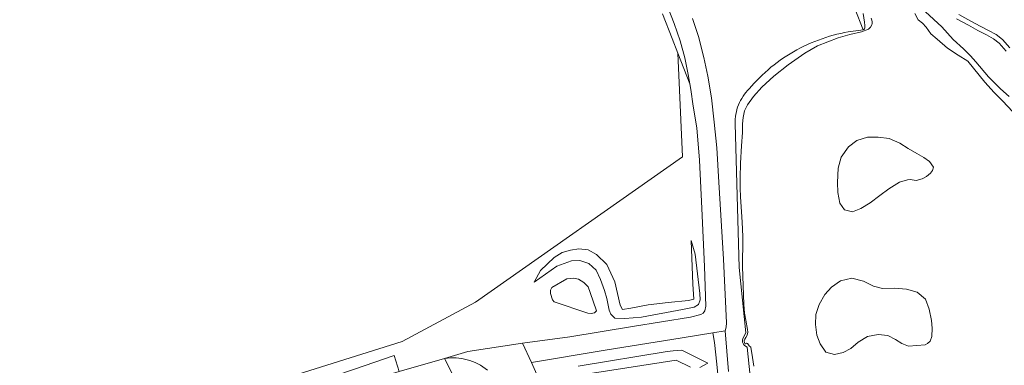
# Model space of a CAD drawing. Header units: metres. Extents: x 197700 to 204338, y 317132 to 325229.
# Tile 545 of 656: x 201673 to 201897, y 320706 to 320785. Entities that reach past the tile are written whole.
import ezdxf

# ---------------------------------------------------------------- set-up
doc = ezdxf.new("R2010")
doc.units = ezdxf.units.M
for name, color, linetype, lineweight in [('B-WE-GR-BOS_LOOF-GV', 40, 'Continuous', 13), ('B-WE-GR-BOUWLAND-GV', 80, 'Continuous', 13), ('B-WE-GR-GRAS-GV', 60, 'Continuous', 13), ('B-WE-OG-TERREIN_CULTUURSCHEIDING-GV', 7, 'Continuous', 18), ('B-WE-OG-WATER-GV', 130, 'Continuous', 18), ('B-WE-OG-WATER_SLOOT-GV', 120, 'Continuous', 18), ('B-WE-VH-ONVERHARD-GV', 252, 'Continuous', 18), ('B-WE-VH-VERHARDING_ASFALT-GV', 252, 'Continuous', 18), ('B-WE-VH-VERHARDING_GESLOTEN-GV', 252, 'Continuous', 18), ('B-WE-VH-VERHARDING_STRAATBAKSTEEN-GV', 252, 'Continuous', 18)]:
    doc.layers.add(name, color=color, linetype=linetype, lineweight=lineweight)

msp = doc.modelspace()

# ---------------------------------------------------------------- linework, layer by layer
at = {"layer": 'B-WE-GR-BOS_LOOF-GV'}
for points in [[(201863.027, 320787.22), (201864.92, 320782.385), (201865.127, 320782.415), (201865.267, 320782.603), (201865.302, 320782.749), (201865.309, 320783.37), (201865.255, 320784.078), (201864.921, 320786.091)], [(201879.117, 320786.47), (201882.835, 320783.03), (201885.473, 320780.196), (201887.755, 320778.026), (201889.382, 320776.418), (201890.624, 320775.099), (201893.502, 320771.668), (201896.205, 320768.95), (201898.155, 320767.197)], [(201897.528, 320777.525), (201895.886, 320779.337), (201894.616, 320780.35), (201892.994, 320781.209), (201891.034, 320782.191), (201888.909, 320783.389), (201886.184, 320784.889)]]:
    msp.add_lwpolyline(points, dxfattribs=at)
msp.add_lwpolyline([(201807.169, 320718.513), (201807.529, 320717.598), (201808.406, 320716.693), (201810.706, 320716.629), (201814.476, 320716.956), (201823.867, 320718.711), (201826.505, 320719.214), (201827.464, 320719.848), (201827.821, 320720.886), (201827.768, 320722.334), (201826.722, 320731.278), (201825.832, 320734.386), (201826.197, 320724.428), (201826.447, 320721.006), (201825.184, 320720.747), (201820.585, 320720.266), (201815.994, 320719.753), (201812.098, 320719.011), (201810.191, 320718.723), (201809.646, 320719.706), (201808.415, 320724.982), (201806.599, 320728.909), (201804.292, 320731.238), (201802.364, 320732.307), (201800.265, 320732.504), (201798.328, 320732.209), (201796.465, 320731.672), (201794.629, 320730.52), (201791.513, 320727.592), (201790.057, 320724.942), (201795.262, 320728.561), (201798.532, 320729.806), (201800.439, 320729.815), (201802.532, 320729.161), (201804.152, 320727.618), (201805.192, 320725.553), (201806.108, 320723.034), (201806.586, 320721.169)], close=True, dxfattribs=at)
at = {"layer": 'B-WE-GR-BOUWLAND-GV'}
msp.add_lwpolyline([(201669.302, 320672.648), (201690.867, 320682.631), (201725.701, 320700.659), (201760.041, 320711.367), (201776.738, 320720.355), (201823.845, 320753.474), (201822.791, 320777.037), (201821.479, 320780.4), (201819.244, 320786.008)], dxfattribs=at)
at = {"layer": 'B-WE-GR-GRAS-GV'}
for points in [[(201880.7, 320750.318), (201880.932, 320751.127), (201880.07, 320752.383), (201878.762, 320753.301), (201877.143, 320754.235), (201875.227, 320755.318), (201873.313, 320756.573), (201870.875, 320757.633), (201868.402, 320757.956), (201865.908, 320757.889), (201863.482, 320757.161), (201861.583, 320755.696), (201859.95, 320753.385), (201859.284, 320750.834), (201859.117, 320747.637), (201859.199, 320745.316), (201859.636, 320742.867), (201860.723, 320741.406), (201862.507, 320740.908), (201864.394, 320741.718), (201866.564, 320742.993), (201868.768, 320744.647), (201870.83, 320746.177), (201873.211, 320747.672), (201875.014, 320748.205), (201875.684, 320748.253), (201877.024, 320748.093), (201878.345, 320748.408), (201879.366, 320748.984), (201880.269, 320749.702)], [(201879.09, 320710.607), (201879.576, 320710.914), (201880.174, 320711.457), (201880.61, 320712.517), (201880.622, 320714.404), (201880.497, 320716.194), (201879.996, 320718.767), (201879.175, 320721.018), (201877.275, 320722.644), (201874.849, 320723.34), (201872.154, 320723.557), (201869.362, 320723.5), (201867.28, 320723.988), (201865.039, 320725.12), (201862.354, 320725.847), (201859.811, 320725.248), (201857.732, 320723.804), (201856.199, 320722.099), (201854.935, 320719.84), (201854.207, 320717.572), (201854.096, 320715.284), (201854.441, 320712.819), (201855.153, 320710.875), (201856.485, 320709.005), (201858.43, 320708.433), (201860.374, 320708.933), (201862.112, 320709.844), (201863.834, 320711.27), (201865.919, 320712.51), (201868.353, 320712.993), (201870.564, 320712.793), (201872.296, 320711.849), (201873.762, 320710.95), (201875.252, 320710.337)]]:
    msp.add_lwpolyline(points, close=True, dxfattribs=at)
at = {"layer": 'B-WE-OG-TERREIN_CULTUURSCHEIDING-GV'}
for points in [[(201819.244, 320786.008), (201821.479, 320780.4), (201822.791, 320777.037), (201825.502, 320770.088), (201825.142, 320772.196), (201824.33, 320775.97), (201823.276, 320779.882), (201821.898, 320783.79), (201820.403, 320787.641)], [(201840.139, 320694.696), (201838.577, 320710.08), (201837.937, 320710.518), (201837.701, 320710.827), (201837.483, 320711.271), (201837.475, 320711.714), (201837.577, 320712.052), (201838.239, 320713.409), (201836.73, 320728.268), (201835.836, 320760.975), (201835.83, 320761.511), (201835.852, 320762.052), (201835.901, 320762.595), (201835.98, 320763.139), (201836.087, 320763.68), (201836.223, 320764.218), (201836.387, 320764.749), (201836.579, 320765.272), (201836.799, 320765.784), (201837.045, 320766.283), (201837.316, 320766.766), (201837.61, 320767.234), (201837.927, 320767.682), (201838.264, 320768.111), (201838.62, 320768.519), (201838.993, 320768.904), (201840.139, 320770.207), (201840.738, 320770.842), (201841.353, 320771.466), (201841.984, 320772.077), (201842.632, 320772.675), (201843.295, 320773.26), (201843.973, 320773.83), (201844.666, 320774.385), (201845.373, 320774.925), (201846.093, 320775.45), (201846.827, 320775.957), (201847.574, 320776.448), (201848.332, 320776.922), (201849.102, 320777.378), (201849.882, 320777.816), (201850.673, 320778.235), (201851.473, 320778.635), (201852.282, 320779.016), (201853.099, 320779.378), (201853.923, 320779.72), (201854.754, 320780.042), (201855.591, 320780.344), (201856.433, 320780.626), (201857.28, 320780.887), (201858.13, 320781.128), (201858.984, 320781.349), (201859.839, 320781.549), (201860.697, 320781.728), (201861.555, 320781.887), (201863.271, 320782.145), (201864.92, 320782.385), (201863.027, 320787.22)], [(201826.117, 320784.98), (201827.457, 320780.819), (201828.684, 320776.059), (201829.57, 320771.811), (201830.412, 320766.885), (201831.037, 320761.304), (201831.617, 320755.484), (201832.115, 320747.674), (201833.129, 320730.142), (201833.838, 320715.652), (201833.791, 320714.631), (201833.538, 320713.868), (201834.311, 320704.544)], [(201886.763, 320785.826), (201889.444, 320784.35), (201891.551, 320783.162), (201893.497, 320782.186), (201895.221, 320781.275), (201896.641, 320780.142), (201898.361, 320778.244)], [(201749.148, 320705.121), (201758.215, 320708.186), (201759.318, 320704.541), (201769.687, 320707.557), (201774.997, 320709.135), (201787.429, 320711.058), (201798.196, 320712.448), (201812.446, 320714.831), (201825.638, 320716.955), (201827.984, 320717.521), (201828.517, 320717.816), (201828.928, 320718.399), (201829.119, 320719.458), (201828.846, 320728.493), (201828.246, 320741.662), (201827.676, 320752.668), (201827.057, 320760.025), (201826.283, 320764.997), (201825.722, 320768.799), (201825.502, 320770.088), (201822.791, 320777.037), (201823.845, 320753.474), (201776.738, 320720.355), (201760.041, 320711.367), (201725.701, 320700.659)], [(201833.218, 320689.685), (201831.661, 320706.239), (201831.13, 320711.161), (201830.734, 320713.397), (201823.72, 320712.218), (201806.238, 320709.459), (201789.446, 320706.585), (201791.583, 320701.846)], [(201827.771, 320705.51), (201829.6, 320706.497), (201823.653, 320709.402), (201821.697, 320709.266), (201820.318, 320709.122), (201800.106, 320705.823)], [(201800.106, 320705.823), (201820.318, 320709.122), (201821.697, 320709.266), (201823.653, 320709.402), (201829.6, 320706.497), (201827.771, 320705.51)], [(201803.37, 320704.181), (201822.389, 320707.143), (201825.651, 320705.561)], [(201825.651, 320705.561), (201822.389, 320707.143), (201803.37, 320704.181)]]:
    msp.add_lwpolyline(points, dxfattribs=at)
for points in [[(201825.832, 320734.386), (201826.722, 320731.278), (201827.768, 320722.334), (201827.821, 320720.886), (201827.464, 320719.848), (201826.505, 320719.214), (201823.867, 320718.711), (201814.476, 320716.956), (201810.706, 320716.629), (201808.406, 320716.693), (201807.529, 320717.598), (201807.169, 320718.513), (201806.586, 320721.169), (201806.108, 320723.034), (201805.192, 320725.553), (201804.152, 320727.618), (201802.532, 320729.161), (201800.439, 320729.815), (201798.532, 320729.806), (201795.262, 320728.561), (201790.057, 320724.942), (201791.513, 320727.592), (201794.629, 320730.52), (201796.465, 320731.672), (201798.328, 320732.209), (201800.265, 320732.504), (201802.364, 320732.307), (201804.292, 320731.238), (201806.599, 320728.909), (201808.415, 320724.982), (201809.646, 320719.706), (201810.191, 320718.723), (201812.098, 320719.011), (201815.994, 320719.753), (201820.585, 320720.266), (201825.184, 320720.747), (201826.447, 320721.006), (201826.197, 320724.428)], [(201804.225, 320718.418), (201803.811, 320717.927), (201803.073, 320717.811), (201802.264, 320717.844), (201794.646, 320720.41), (201794.213, 320720.906), (201793.809, 320722.33), (201793.805, 320723.065), (201794.063, 320723.702), (201797.489, 320725.641), (201799.052, 320725.844), (201800.199, 320725.576), (201801.369, 320724.833), (201802.327, 320723.871), (201802.845, 320722.584)], [(201640.075, 320651.121), (201641.808, 320652.415), (201644.102, 320653.747), (201670.911, 320666.536), (201693.301, 320677.4), (201711.073, 320685.922), (201721.834, 320690.946), (201729.007, 320694.112), (201734.558, 320696.265), (201739.582, 320698.163), (201744.734, 320699.953), (201750.422, 320701.766), (201756.071, 320703.552), (201759.318, 320704.541), (201758.215, 320708.186), (201749.148, 320705.121), (201739.567, 320701.864), (201730.61, 320698.388), (201719.545, 320693.533), (201707.877, 320687.877), (201699.782, 320683.953), (201671.232, 320670.525), (201649.104, 320660.16), (201636.028, 320653.699)]]:
    msp.add_lwpolyline(points, close=True, dxfattribs=at)
at = {"layer": 'B-WE-OG-WATER-GV'}
for points in [[(201898.927, 320763.768), (201896.751, 320766.14), (201894.741, 320768.081), (201892.665, 320770.444), (201888.782, 320775.224), (201886.593, 320776.589), (201884.137, 320778.198), (201881.826, 320780.241), (201880.33, 320781.477), (201879.316, 320782.934), (201878.432, 320783.845), (201877.459, 320784.655), (201876.717, 320786.094)], [(201866.787, 320784.999), (201866.926, 320784.6), (201867.014, 320784.182), (201867.026, 320783.926), (201867.01, 320783.786), (201866.899, 320783.464), (201866.603, 320782.958), (201866.18, 320782.534), (201864.572, 320781.899), (201861.916, 320781.309), (201859.26, 320780.535), (201854.585, 320778.708), (201851.713, 320777.019), (201847.858, 320774.424), (201844.653, 320771.797), (201841.861, 320769.277), (201839.964, 320767.156), (201838.661, 320765.286), (201837.916, 320763.958), (201837.609, 320762.405), (201837.51, 320760.972), (201837.474, 320759.024), (201837.288, 320755.979), (201837.054, 320751.986), (201836.944, 320748.639), (201836.979, 320746.342), (201837.044, 320744.332), (201837.15, 320742.077), (201837.31, 320739.812), (201837.47, 320737.129), (201837.529, 320735.111), (201837.54, 320732.748), (201837.472, 320730.548), (201837.501, 320728.443), (201837.557, 320726.293), (201837.755, 320719.805), (201837.917, 320717.863), (201838.255, 320716.232), (201838.593, 320714.164), (201838.675, 320713.521), (201838.544, 320712.83), (201838.26, 320712.334), (201837.985, 320711.925), (201837.866, 320711.589), (201837.928, 320711.113), (201838.006, 320710.955), (201838.173, 320710.895), (201838.403, 320711.027), (201838.589, 320710.955), (201838.719, 320710.853), (201838.993, 320710.403), (201839.395, 320710.085), (201839.775, 320707.747), (201840.03, 320705.809)]]:
    msp.add_lwpolyline(points, dxfattribs=at)
for points in [[(201880.7, 320750.318), (201880.269, 320749.702), (201879.366, 320748.984), (201878.345, 320748.408), (201877.024, 320748.093), (201875.684, 320748.253), (201875.014, 320748.205), (201873.211, 320747.672), (201870.83, 320746.177), (201868.768, 320744.647), (201866.564, 320742.993), (201864.394, 320741.718), (201862.507, 320740.908), (201860.723, 320741.406), (201859.636, 320742.867), (201859.199, 320745.316), (201859.117, 320747.637), (201859.284, 320750.834), (201859.95, 320753.385), (201861.583, 320755.696), (201863.482, 320757.161), (201865.908, 320757.889), (201868.402, 320757.956), (201870.875, 320757.633), (201873.313, 320756.573), (201875.227, 320755.318), (201877.143, 320754.235), (201878.762, 320753.301), (201880.07, 320752.383), (201880.932, 320751.127)], [(201793.809, 320722.33), (201794.213, 320720.906), (201794.646, 320720.41), (201802.264, 320717.844), (201803.073, 320717.811), (201803.811, 320717.927), (201804.225, 320718.418), (201802.845, 320722.584), (201802.327, 320723.871), (201801.369, 320724.833), (201800.199, 320725.576), (201799.052, 320725.844), (201797.489, 320725.641), (201794.063, 320723.702), (201793.805, 320723.065)], [(201879.09, 320710.607), (201875.252, 320710.337), (201873.762, 320710.95), (201872.296, 320711.849), (201870.564, 320712.793), (201868.353, 320712.993), (201865.919, 320712.51), (201863.834, 320711.27), (201862.112, 320709.844), (201860.374, 320708.933), (201858.43, 320708.433), (201856.485, 320709.005), (201855.153, 320710.875), (201854.441, 320712.819), (201854.096, 320715.284), (201854.207, 320717.572), (201854.935, 320719.84), (201856.199, 320722.099), (201857.732, 320723.804), (201859.811, 320725.248), (201862.354, 320725.847), (201865.039, 320725.12), (201867.28, 320723.988), (201869.362, 320723.5), (201872.154, 320723.557), (201874.849, 320723.34), (201877.275, 320722.644), (201879.175, 320721.018), (201879.996, 320718.767), (201880.497, 320716.194), (201880.622, 320714.404), (201880.61, 320712.517), (201880.174, 320711.457), (201879.576, 320710.914)]]:
    msp.add_lwpolyline(points, close=True, dxfattribs=at)
at = {"layer": 'B-WE-OG-WATER_SLOOT-GV'}
for points in [[(201864.921, 320786.091), (201865.255, 320784.078), (201865.309, 320783.37), (201865.302, 320782.749), (201865.267, 320782.603), (201865.127, 320782.415), (201864.92, 320782.385), (201863.271, 320782.145), (201861.555, 320781.887), (201860.697, 320781.728), (201859.839, 320781.549), (201858.984, 320781.349), (201858.13, 320781.128), (201857.28, 320780.887), (201856.433, 320780.626), (201855.591, 320780.344), (201854.754, 320780.042), (201853.923, 320779.72), (201853.099, 320779.378), (201852.282, 320779.016), (201851.473, 320778.635), (201850.673, 320778.235), (201849.882, 320777.816), (201849.102, 320777.378), (201848.332, 320776.922), (201847.574, 320776.448), (201846.827, 320775.957), (201846.093, 320775.45), (201845.373, 320774.925), (201844.666, 320774.385), (201843.973, 320773.83), (201843.295, 320773.26), (201842.632, 320772.675), (201841.984, 320772.077), (201841.353, 320771.466), (201840.738, 320770.842), (201840.139, 320770.207), (201838.993, 320768.904), (201838.62, 320768.519), (201838.264, 320768.111), (201837.927, 320767.682), (201837.61, 320767.234), (201837.316, 320766.766), (201837.045, 320766.283), (201836.799, 320765.784), (201836.579, 320765.272), (201836.387, 320764.749), (201836.223, 320764.218), (201836.087, 320763.68), (201835.98, 320763.139), (201835.901, 320762.595), (201835.852, 320762.052), (201835.83, 320761.511), (201835.836, 320760.975), (201836.73, 320728.268), (201838.239, 320713.409), (201837.577, 320712.052), (201837.475, 320711.714), (201837.483, 320711.271), (201837.701, 320710.827), (201837.937, 320710.518), (201838.577, 320710.08), (201840.139, 320694.696)], [(201876.717, 320786.094), (201877.459, 320784.655), (201878.432, 320783.845), (201879.316, 320782.934), (201880.33, 320781.477), (201881.826, 320780.241), (201884.137, 320778.198), (201886.593, 320776.589), (201888.782, 320775.224), (201892.665, 320770.444), (201894.741, 320768.081), (201896.751, 320766.14), (201898.927, 320763.768)], [(201898.155, 320767.197), (201896.205, 320768.95), (201893.502, 320771.668), (201890.624, 320775.099), (201889.382, 320776.418), (201887.755, 320778.026), (201885.473, 320780.196), (201882.835, 320783.03), (201879.117, 320786.47)], [(201840.03, 320705.809), (201839.775, 320707.747), (201839.395, 320710.085), (201838.993, 320710.403), (201838.719, 320710.853), (201838.589, 320710.955), (201838.403, 320711.027), (201838.173, 320710.895), (201838.006, 320710.955), (201837.928, 320711.113), (201837.866, 320711.589), (201837.985, 320711.925), (201838.26, 320712.334), (201838.544, 320712.83), (201838.675, 320713.521), (201838.593, 320714.164), (201838.255, 320716.232), (201837.917, 320717.863), (201837.755, 320719.805), (201837.557, 320726.293), (201837.501, 320728.443), (201837.472, 320730.548), (201837.54, 320732.748), (201837.529, 320735.111), (201837.47, 320737.129), (201837.31, 320739.812), (201837.15, 320742.077), (201837.044, 320744.332), (201836.979, 320746.342), (201836.944, 320748.639), (201837.054, 320751.986), (201837.288, 320755.979), (201837.474, 320759.024), (201837.51, 320760.972), (201837.609, 320762.405), (201837.916, 320763.958), (201838.661, 320765.286), (201839.964, 320767.156), (201841.861, 320769.277), (201844.653, 320771.797), (201847.858, 320774.424), (201851.713, 320777.019), (201854.585, 320778.708), (201859.26, 320780.535), (201861.916, 320781.309), (201864.572, 320781.899), (201866.18, 320782.534), (201866.603, 320782.958), (201866.899, 320783.464), (201867.01, 320783.786), (201867.026, 320783.926), (201867.014, 320784.182), (201866.926, 320784.6), (201866.787, 320784.999)]]:
    msp.add_lwpolyline(points, dxfattribs=at)
at = {"layer": 'B-WE-VH-ONVERHARD-GV'}
for points in [[(201886.184, 320784.889), (201888.909, 320783.389), (201891.034, 320782.191), (201892.994, 320781.209), (201894.616, 320780.35), (201895.886, 320779.337), (201897.528, 320777.525)], [(201898.361, 320778.244), (201896.641, 320780.142), (201895.221, 320781.275), (201893.497, 320782.186), (201891.551, 320783.162), (201889.444, 320784.35), (201886.763, 320785.826)]]:
    msp.add_lwpolyline(points, dxfattribs=at)
at = {"layer": 'B-WE-VH-VERHARDING_ASFALT-GV'}
for points in [[(201820.403, 320787.641), (201821.898, 320783.79), (201823.276, 320779.882), (201824.33, 320775.97), (201825.142, 320772.196), (201825.502, 320770.088), (201825.722, 320768.799), (201826.283, 320764.997), (201827.057, 320760.025), (201827.676, 320752.668), (201828.246, 320741.662), (201828.846, 320728.493), (201829.119, 320719.458), (201828.928, 320718.399), (201828.517, 320717.816), (201827.984, 320717.521), (201825.638, 320716.955), (201812.446, 320714.831), (201798.196, 320712.448), (201787.429, 320711.058), (201789.446, 320706.585), (201806.238, 320709.459), (201823.72, 320712.218), (201830.734, 320713.397), (201833.538, 320713.868), (201833.791, 320714.631), (201833.838, 320715.652), (201833.129, 320730.142), (201832.115, 320747.674), (201831.617, 320755.484), (201831.037, 320761.304), (201830.412, 320766.885), (201829.57, 320771.811), (201828.684, 320776.059), (201827.457, 320780.819), (201826.117, 320784.98)], [(201657.903, 320655.48), (201676.783, 320664.734), (201704.778, 320678.117), (201721.51, 320686.049), (201737.117, 320692.508), (201743.193, 320694.818), (201749.129, 320696.951), (201755.325, 320698.82), (201761.462, 320700.655), (201768.578, 320702.58), (201771.8, 320703.388), (201769.687, 320707.557), (201759.318, 320704.541), (201756.071, 320703.552), (201750.422, 320701.766), (201744.734, 320699.953), (201739.582, 320698.163), (201734.558, 320696.265), (201729.007, 320694.112), (201721.834, 320690.946), (201711.073, 320685.922), (201693.301, 320677.4), (201670.911, 320666.536)], [(201769.687, 320707.557), (201771.8, 320703.388)]]:
    msp.add_lwpolyline(points, dxfattribs=at)
msp.add_lwpolyline([(201779.432, 320704.874, 0.214205), (201769.687, 320707.557)], format="xyb", dxfattribs=at)
at = {"layer": 'B-WE-VH-VERHARDING_GESLOTEN-GV'}
msp.add_lwpolyline([(201834.311, 320704.544), (201833.538, 320713.868), (201830.734, 320713.397), (201831.13, 320711.161), (201831.661, 320706.239), (201833.218, 320689.685)], dxfattribs=at)
at = {"layer": 'B-WE-VH-VERHARDING_STRAATBAKSTEEN-GV'}
msp.add_lwpolyline([(201836.838, 320585.082), (201837.554, 320583.573), (201885.595, 320476.52), (201891.061, 320479.175), (201843.265, 320585.738), (201842.409, 320587.724), (201831.303, 320612.726), (201800.451, 320682), (201795.775, 320692.423), (201791.583, 320701.846), (201789.446, 320706.585), (201787.429, 320711.058), (201774.997, 320709.135), (201769.687, 320707.557)], dxfattribs=at)
msp.add_lwpolyline([(201769.687, 320707.557, -0.214205), (201779.432, 320704.874)], format="xyb", dxfattribs=at)

doc.saveas('drawing.dxf')
